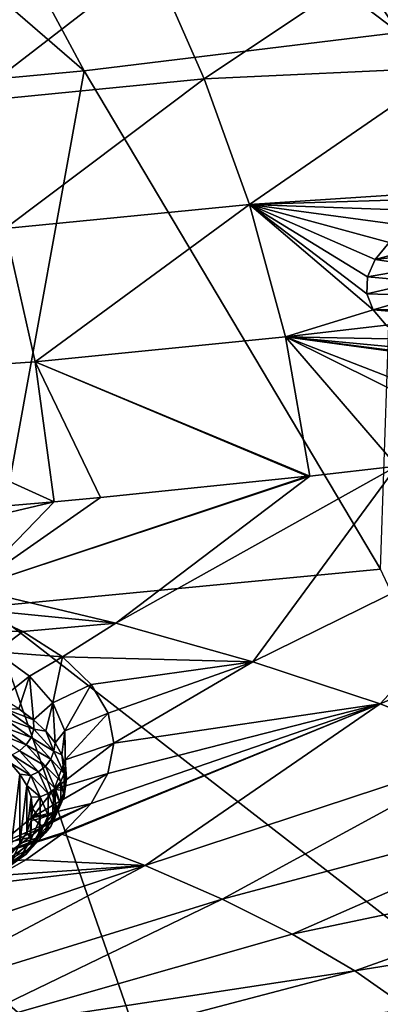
# Model space of a CAD drawing. Header units: metres. Extents: x -90 to 304, y -90 to 74.
# Tile 317 of 570: x 251.09 to 254.28, y -1.24 to 7.48. Entities that reach past the tile are written whole.
import ezdxf

# ---------------------------------------------------------------- set-up
doc = ezdxf.new("R2010")
doc.units = ezdxf.units.M
doc.layers.add('solid_21662050_350', color=7, linetype='CONTINUOUS')

msp = doc.modelspace()

# ---------------------------------------------------------------- linework, layer by layer
at = {"layer": 'solid_21662050_350'}
for points in [[(251.684235, 11.43265, 212.415634), (249.431732, 11.156934, 213.182861), (254.443253, 7.363879, 218.478119)], [(251.684235, 11.43265, 212.415634), (254.443253, 7.363879, 218.478119), (257.144318, 7.773628, 217.338348)], [(249.431732, 11.156934, 213.182861), (247.123108, 10.941046, 213.783905), (251.657394, 7.025534, 219.419571)], [(249.431732, 11.156934, 213.182861), (251.657394, 7.025534, 219.419571), (254.443253, 7.363879, 218.478119)], [(247.123108, 10.941046, 213.783905), (248.803192, 6.760581, 220.157166), (251.657394, 7.025534, 219.419571)], [(252.719589, 6.954507, 151.755493), (252.257614, 8.009719, 149.346359), (254.389282, 8.067851, 149.693588)], [(252.719589, 6.954507, 151.755493), (254.389282, 8.067851, 149.693588), (254.886032, 7.05282, 151.993698)], [(250.61795, 6.746142, 151.835205), (250.224228, 7.807422, 149.403931), (252.257614, 8.009719, 149.346359)], [(250.61795, 6.746142, 151.835205), (252.257614, 8.009719, 149.346359), (252.719589, 6.954507, 151.755493)], [(254.443253, 7.363879, 218.478119), (251.657394, 7.025534, 219.419571), (254.282822, 2.61114, 225.305161)], [(251.657394, 7.025534, 219.419571), (248.803192, 6.760581, 220.157166), (250.790009, 2.277417, 226.233841)], [(251.657394, 7.025534, 219.419571), (250.790009, 2.277417, 226.233841), (254.282822, 2.61114, 225.305161)], [(253.121185, 5.841453, 154.238937), (252.719589, 6.954507, 151.755493), (254.886032, 7.05282, 151.993698)], [(253.121185, 5.841453, 154.238937), (254.886032, 7.05282, 151.993698), (255.318558, 5.985797, 154.361359)], [(250.956894, 5.626856, 154.339371), (250.61795, 6.746142, 151.835205), (252.719589, 6.954507, 151.755493)], [(250.956894, 5.626856, 154.339371), (252.719589, 6.954507, 151.755493), (253.121185, 5.841453, 154.238937)], [(253.121185, 5.841453, 154.238937), (255.318558, 5.985797, 154.361359), (255.051102, 5.898379, 154.491577)], [(253.121185, 5.841453, 154.238937), (255.051102, 5.898379, 154.491577), (254.774368, 5.780138, 154.686859)], [(251.22113, 4.447902, 156.923523), (250.956894, 5.626856, 154.339371), (253.121185, 5.841453, 154.238937)], [(251.22113, 4.447902, 156.923523), (253.121185, 5.841453, 154.238937), (253.440994, 4.668997, 156.803833)], [(253.121185, 5.841453, 154.238937), (254.161179, 5.050646, 156.12059), (254.216003, 4.906271, 156.437622)], [(253.440994, 4.668997, 156.803833), (253.121185, 5.841453, 154.238937), (254.216003, 4.906271, 156.437622)], [(253.121185, 5.841453, 154.238937), (254.167267, 5.201277, 155.801224), (254.161179, 5.050646, 156.12059)], [(253.121185, 5.841453, 154.238937), (254.234299, 5.353795, 155.48912), (254.167267, 5.201277, 155.801224)], [(253.121185, 5.841453, 154.238937), (254.360062, 5.503736, 155.193817), (254.234299, 5.353795, 155.48912)], [(253.121185, 5.841453, 154.238937), (254.541809, 5.647214, 154.92363), (254.360062, 5.503736, 155.193817)], [(253.121185, 5.841453, 154.238937), (254.774368, 5.780138, 154.686859), (254.541809, 5.647214, 154.92363)], [(248.989502, 4.295425, 156.960587), (250.956894, 5.626856, 154.339371), (251.22113, 4.447902, 156.923523)], [(254.921631, 5.538, 155.230988), (254.234299, 5.353795, 155.48912), (254.360062, 5.503736, 155.193817)], [(254.77153, 5.41623, 155.459915), (254.234299, 5.353795, 155.48912), (254.921631, 5.538, 155.230988)], [(254.674347, 5.288654, 155.711929), (254.234299, 5.353795, 155.48912), (254.77153, 5.41623, 155.459915)], [(254.674347, 5.288654, 155.711929), (254.167267, 5.201277, 155.801224), (254.234299, 5.353795, 155.48912)], [(254.633408, 5.159793, 155.977661), (254.167267, 5.201277, 155.801224), (254.674347, 5.288654, 155.711929)], [(254.633408, 5.159793, 155.977661), (254.161179, 5.050646, 156.12059), (254.167267, 5.201277, 155.801224)], [(254.650238, 5.034121, 156.247589), (254.161179, 5.050646, 156.12059), (254.633408, 5.159793, 155.977661)], [(254.650238, 5.034121, 156.247589), (254.216003, 4.906271, 156.437622), (254.161179, 5.050646, 156.12059)], [(254.724716, 4.91604, 156.512177), (254.216003, 4.906271, 156.437622), (254.650238, 5.034121, 156.247589)], [(253.440994, 4.668997, 156.803833), (254.216003, 4.906271, 156.437622), (254.33168, 4.771414, 156.745316)], [(254.783112, 4.861239, 156.63942), (254.216003, 4.906271, 156.437622), (254.724716, 4.91604, 156.512177)], [(254.783112, 4.861239, 156.63942), (254.33168, 4.771414, 156.745316), (254.216003, 4.906271, 156.437622)], [(253.440994, 4.668997, 156.803833), (254.33168, 4.771414, 156.745316), (254.507187, 4.649276, 157.036774)], [(251.22113, 4.447902, 156.923523), (253.440994, 4.668997, 156.803833), (253.65744, 3.435601, 159.457428)], [(253.440994, 4.668997, 156.803833), (255.912979, 3.709062, 159.28743), (255.485855, 3.65358, 159.322296)], [(253.440994, 4.668997, 156.803833), (255.30481, 4.414885, 157.682999), (255.912979, 3.709062, 159.28743)], [(253.440994, 4.668997, 156.803833), (255.485855, 3.65358, 159.322296), (254.426804, 3.523521, 159.403275)], [(253.440994, 4.668997, 156.803833), (254.426804, 3.523521, 159.403275), (253.65744, 3.435601, 159.457428)], [(253.440994, 4.668997, 156.803833), (254.992554, 4.471318, 157.504272), (255.30481, 4.414885, 157.682999)], [(253.440994, 4.668997, 156.803833), (254.732101, 4.547666, 157.293823), (254.992554, 4.471318, 157.504272)], [(253.440994, 4.668997, 156.803833), (254.507187, 4.649276, 157.036774), (254.732101, 4.547666, 157.293823)], [(248.989502, 4.295425, 156.960587), (251.22113, 4.447902, 156.923523), (251.392181, 3.207921, 159.594925)], [(251.22113, 4.447902, 156.923523), (253.65744, 3.435601, 159.457428), (253.636566, 3.433291, 159.458847)], [(251.22113, 4.447902, 156.923523), (253.636566, 3.433291, 159.458847), (251.802307, 3.245743, 159.572418)], [(251.22113, 4.447902, 156.923523), (251.802307, 3.245743, 159.572418), (251.392181, 3.207921, 159.594925)], [(248.989502, 4.295425, 156.960587), (251.392181, 3.207921, 159.594925), (249.957352, 3.087083, 159.665909)], [(251.936447, 2.132644, 161.998978), (253.65744, 3.435601, 159.457428), (254.426804, 3.523521, 159.403275)], [(253.149857, 1.791353, 162.946945), (251.936447, 2.132644, 161.998978), (254.426804, 3.523521, 159.403275)], [(253.149857, 1.791353, 162.946945), (254.426804, 3.523521, 159.403275), (255.857269, 3.121908, 160.523758)], [(250.646149, 2.439873, 161.145615), (253.636566, 3.433291, 159.458847), (253.65744, 3.435601, 159.457428)], [(251.936447, 2.132644, 161.998978), (250.646149, 2.439873, 161.145615), (253.65744, 3.435601, 159.457428)], [(250.646149, 2.439873, 161.145615), (251.802307, 3.245743, 159.572418), (253.636566, 3.433291, 159.458847)], [(250.646149, 2.439873, 161.145615), (251.392181, 3.207921, 159.594925), (251.802307, 3.245743, 159.572418)], [(249.287277, 2.711061, 160.392365), (249.957352, 3.087083, 159.665909), (251.392181, 3.207921, 159.594925)], [(250.646149, 2.439873, 161.145615), (249.287277, 2.711061, 160.392365), (251.392181, 3.207921, 159.594925)], [(254.278549, 1.418198, 163.983429), (253.149857, 1.791353, 162.946945), (255.857269, 3.121908, 160.523758)], [(254.278549, 1.418198, 163.983429), (255.857269, 3.121908, 160.523758), (257.192047, 2.673751, 161.76857)], [(255.315262, 1.015583, 165.10173), (254.278549, 1.418198, 163.983429), (257.192047, 2.673751, 161.76857)], [(254.282822, 2.61114, 225.305161), (250.790009, 2.277417, 226.233841), (256.517975, -2.160777, 231.062302)], [(250.679153, 2.256066, 161.551254), (250.646149, 2.439873, 161.145615), (251.936447, 2.132644, 161.998978)], [(250.790009, 2.277417, 226.233841), (247.230484, 2.037899, 226.900864), (252.478073, -2.545632, 232.133133)], [(250.790009, 2.277417, 226.233841), (252.478073, -2.545632, 232.133133), (256.517975, -2.160777, 231.062302)], [(250.487213, 2.07066, 161.933304), (250.679153, 2.256066, 161.551254), (251.113708, 2.059871, 162.04129)], [(251.113708, 2.059871, 162.04129), (250.679153, 2.256066, 161.551254), (251.936447, 2.132644, 161.998978)], [(251.465042, 1.835071, 162.588806), (251.113708, 2.059871, 162.04129), (251.936447, 2.132644, 161.998978)], [(251.465042, 1.835071, 162.588806), (251.936447, 2.132644, 161.998978), (253.149857, 1.791353, 162.946945)], [(247.230484, 2.037899, 226.900864), (248.36145, -2.821896, 232.902344), (252.478073, -2.545632, 232.133133)], [(250.872635, 1.879984, 162.406204), (250.487213, 2.07066, 161.933304), (251.113708, 2.059871, 162.04129)], [(250.872635, 1.879984, 162.406204), (251.113708, 2.059871, 162.04129), (251.465042, 1.835071, 162.588806)], [(251.17215, 1.664032, 162.928619), (250.872635, 1.879984, 162.406204), (251.465042, 1.835071, 162.588806)], [(250.926758, 1.469816, 162.351334), (250.872635, 1.879984, 162.406204), (251.17215, 1.664032, 162.928619)], [(251.377991, 1.428279, 163.48735), (251.17215, 1.664032, 162.928619), (251.465042, 1.835071, 162.588806)], [(251.377991, 1.428279, 163.48735), (251.465042, 1.835071, 162.588806), (251.718658, 1.591133, 163.170746)], [(251.718658, 1.591133, 163.170746), (251.465042, 1.835071, 162.588806), (253.149857, 1.791353, 162.946945)], [(251.870056, 1.334675, 163.771454), (251.718658, 1.591133, 163.170746), (253.149857, 1.791353, 162.946945)], [(251.91832, 1.070694, 164.379364), (251.870056, 1.334675, 163.771454), (253.149857, 1.791353, 162.946945)], [(251.91832, 1.070694, 164.379364), (253.149857, 1.791353, 162.946945), (254.278549, 1.418198, 163.983429)], [(250.926758, 1.469816, 162.351334), (251.17215, 1.664032, 162.928619), (251.079147, 1.375862, 162.612305)], [(251.079147, 1.375862, 162.612305), (251.17215, 1.664032, 162.928619), (251.209137, 1.27812, 162.883789)], [(251.209137, 1.27812, 162.883789), (251.17215, 1.664032, 162.928619), (251.377991, 1.428279, 163.48735)], [(251.484711, 1.178738, 164.06813), (251.377991, 1.428279, 163.48735), (251.718658, 1.591133, 163.170746)], [(251.484711, 1.178738, 164.06813), (251.718658, 1.591133, 163.170746), (251.870056, 1.334675, 163.771454)], [(251.209137, 1.27812, 162.883789), (251.377991, 1.428279, 163.48735), (251.315918, 1.177202, 163.164108)], [(251.315918, 1.177202, 163.164108), (251.377991, 1.428279, 163.48735), (251.398804, 1.073742, 163.451477)], [(251.398804, 1.073742, 163.451477), (251.377991, 1.428279, 163.48735), (251.484711, 1.178738, 164.06813)], [(251.457504, 0.265637, 166.175568), (251.4729, 0.278754, 166.147049), (254.278549, 1.418198, 163.983429)], [(252.197342, -0.013535, 166.950806), (251.457504, 0.265637, 166.175568), (254.278549, 1.418198, 163.983429)], [(251.4729, 0.278754, 166.147049), (251.717148, 0.534918, 165.584824), (254.278549, 1.418198, 163.983429)], [(251.717148, 0.534918, 165.584824), (251.867111, 0.801136, 164.990601), (254.278549, 1.418198, 163.983429)], [(251.867111, 0.801136, 164.990601), (251.91832, 1.070694, 164.379364), (254.278549, 1.418198, 163.983429)], [(252.197342, -0.013535, 166.950806), (254.278549, 1.418198, 163.983429), (255.315262, 1.015583, 165.10173)], [(250.92926, 1.300353, 162.379013), (250.952728, 1.375049, 162.385345), (251.211884, 1.193396, 162.889908)], [(250.952728, 1.375049, 162.385345), (251.079147, 1.375862, 162.612305), (251.209137, 1.27812, 162.883789)], [(251.211884, 1.193396, 162.889908), (250.952728, 1.375049, 162.385345), (251.209137, 1.27812, 162.883789)], [(251.48941, 0.92179, 164.656097), (251.484711, 1.178738, 164.06813), (251.870056, 1.334675, 163.771454)], [(251.48941, 0.92179, 164.656097), (251.870056, 1.334675, 163.771454), (251.91832, 1.070694, 164.379364)], [(250.834015, 1.178365, 162.393539), (250.887909, 1.233767, 162.380417), (251.141602, 1.055324, 162.876068)], [(250.887909, 1.233767, 162.380417), (250.92926, 1.300353, 162.379013), (251.18605, 1.119732, 162.880707)], [(251.141602, 1.055324, 162.876068), (250.887909, 1.233767, 162.380417), (251.18605, 1.119732, 162.880707)], [(251.18605, 1.119732, 162.880707), (250.92926, 1.300353, 162.379013), (251.211884, 1.193396, 162.889908)], [(251.211884, 1.193396, 162.889908), (251.209137, 1.27812, 162.883789), (251.315918, 1.177202, 163.164108)], [(251.083679, 1.00276, 162.881302), (250.834015, 1.178365, 162.393539), (251.141602, 1.055324, 162.876068)], [(251.18605, 1.119732, 162.880707), (251.211884, 1.193396, 162.889908), (251.388306, 1.000699, 163.42514)], [(251.388306, 1.000699, 163.42514), (251.211884, 1.193396, 162.889908), (251.315918, 1.177202, 163.164108)], [(251.388306, 1.000699, 163.42514), (251.315918, 1.177202, 163.164108), (251.398804, 1.073742, 163.451477)], [(251.398804, 1.073742, 163.451477), (251.484711, 1.178738, 164.06813), (251.457275, 0.968385, 163.74411)], [(251.457275, 0.968385, 163.74411), (251.484711, 1.178738, 164.06813), (251.490982, 0.861793, 164.040192)], [(251.490982, 0.861793, 164.040192), (251.484711, 1.178738, 164.06813), (251.48941, 0.92179, 164.656097)], [(251.083679, 1.00276, 162.881302), (251.141602, 1.055324, 162.876068), (251.313934, 0.866066, 163.401749)], [(251.141602, 1.055324, 162.876068), (251.18605, 1.119732, 162.880707), (251.360489, 0.928164, 163.412811)], [(251.313934, 0.866066, 163.401749), (251.141602, 1.055324, 162.876068), (251.360489, 0.928164, 163.412811)], [(251.360489, 0.928164, 163.412811), (251.18605, 1.119732, 162.880707), (251.388306, 1.000699, 163.42514)], [(251.388306, 1.000699, 163.42514), (251.398804, 1.073742, 163.451477), (251.457275, 0.968385, 163.74411)], [(251.39183, 0.664026, 165.236191), (251.91832, 1.070694, 164.379364), (251.867111, 0.801136, 164.990601)], [(251.39183, 0.664026, 165.236191), (251.48941, 0.92179, 164.656097), (251.91832, 1.070694, 164.379364)], [(251.182632, 0.782887, 163.403656), (250.999466, 0.895638, 163.060532), (251.016235, 0.965629, 162.896072)], [(251.016235, 0.965629, 162.896072), (251.083679, 1.00276, 162.881302), (251.253281, 0.816512, 163.398621)], [(251.182632, 0.782887, 163.403656), (251.016235, 0.965629, 162.896072), (251.253281, 0.816512, 163.398621)], [(251.253281, 0.816512, 163.398621), (251.083679, 1.00276, 162.881302), (251.313934, 0.866066, 163.401749)], [(251.360489, 0.928164, 163.412811), (251.388306, 1.000699, 163.42514), (251.478073, 0.801252, 163.979126)], [(251.478073, 0.801252, 163.979126), (251.388306, 1.000699, 163.42514), (251.457275, 0.968385, 163.74411)], [(251.478073, 0.801252, 163.979126), (251.457275, 0.968385, 163.74411), (251.490982, 0.861793, 164.040192)], [(252.879883, -0.30976, 167.77359), (252.197342, -0.013535, 166.950806), (255.315262, 1.015583, 165.10173)], [(252.879883, -0.30976, 167.77359), (255.315262, 1.015583, 165.10173), (256.253296, 0.586102, 166.294662)], [(250.999466, 0.895638, 163.060532), (251.086746, 0.796348, 163.336334), (250.999466, 0.081608, 165.321594)], [(251.182632, 0.782887, 163.403656), (251.086746, 0.796348, 163.336334), (250.999466, 0.895638, 163.060532)], [(251.313934, 0.866066, 163.401749), (251.360489, 0.928164, 163.412811), (251.4487, 0.729929, 163.963425)], [(251.4487, 0.729929, 163.963425), (251.360489, 0.928164, 163.412811), (251.478073, 0.801252, 163.979126)], [(251.483398, 0.647571, 164.635208), (251.48941, 0.92179, 164.656097), (251.39183, 0.664026, 165.236191)], [(251.49971, 0.754631, 164.337845), (251.48941, 0.92179, 164.656097), (251.483398, 0.647571, 164.635208)], [(251.490982, 0.861793, 164.040192), (251.48941, 0.92179, 164.656097), (251.49971, 0.754631, 164.337845)], [(251.086746, 0.796348, 163.336334), (251.086746, 0.180898, 165.045807), (250.999466, 0.081608, 165.321594)], [(251.086746, 0.796348, 163.336334), (251.149521, 0.694942, 163.617996), (251.086746, 0.180898, 165.045807)], [(251.182632, 0.782887, 163.403656), (251.149521, 0.694942, 163.617996), (251.086746, 0.796348, 163.336334)], [(251.182632, 0.782887, 163.403656), (251.253281, 0.816512, 163.398621), (251.339035, 0.623782, 163.933945)], [(251.194366, 0.412099, 165.793381), (251.867111, 0.801136, 164.990601), (251.717148, 0.534918, 165.584824)], [(251.194366, 0.412099, 165.793381), (251.39183, 0.664026, 165.236191), (251.867111, 0.801136, 164.990601)], [(251.253281, 0.816512, 163.398621), (251.313934, 0.866066, 163.401749), (251.401077, 0.670221, 163.945724)], [(251.339035, 0.623782, 163.933945), (251.253281, 0.816512, 163.398621), (251.401077, 0.670221, 163.945724)], [(251.401077, 0.670221, 163.945724), (251.313934, 0.866066, 163.401749), (251.4487, 0.729929, 163.963425)], [(251.4487, 0.729929, 163.963425), (251.478073, 0.801252, 163.979126), (251.479202, 0.599501, 164.539505)], [(251.478073, 0.801252, 163.979126), (251.490982, 0.861793, 164.040192), (251.49971, 0.754631, 164.337845)], [(251.479202, 0.599501, 164.539505), (251.478073, 0.801252, 163.979126), (251.49971, 0.754631, 164.337845)], [(251.266785, 0.593784, 163.928909), (251.149521, 0.694942, 163.617996), (251.182632, 0.782887, 163.403656)], [(251.266785, 0.593784, 163.928909), (251.182632, 0.782887, 163.403656), (251.339035, 0.623782, 163.933945)], [(251.401077, 0.670221, 163.945724), (251.4487, 0.729929, 163.963425), (251.4487, 0.529454, 164.520279)], [(251.4487, 0.529454, 164.520279), (251.4487, 0.729929, 163.963425), (251.479202, 0.599501, 164.539505)], [(251.479202, 0.599501, 164.539505), (251.49971, 0.754631, 164.337845), (251.483398, 0.647571, 164.635208)], [(251.149521, 0.694942, 163.617996), (251.149521, 0.282303, 164.764145), (251.086746, 0.180898, 165.045807)], [(251.149521, 0.694942, 163.617996), (251.187363, 0.592141, 163.903534), (251.149521, 0.282303, 164.764145)], [(251.266785, 0.593784, 163.928909), (251.187363, 0.592141, 163.903534), (251.149521, 0.694942, 163.617996)], [(251.376221, 0.436432, 165.221664), (251.39183, 0.664026, 165.236191), (251.194366, 0.412099, 165.793381)], [(251.266785, 0.593784, 163.928909), (251.339035, 0.623782, 163.933945), (251.339035, 0.428875, 164.475327)], [(251.339035, 0.623782, 163.933945), (251.401077, 0.670221, 163.945724), (251.401077, 0.472164, 164.49585)], [(251.339035, 0.428875, 164.475327), (251.339035, 0.623782, 163.933945), (251.401077, 0.472164, 164.49585)], [(251.442154, 0.541283, 164.930435), (251.39183, 0.664026, 165.236191), (251.376221, 0.436432, 165.221664)], [(251.483398, 0.647571, 164.635208), (251.39183, 0.664026, 165.236191), (251.442154, 0.541283, 164.930435)], [(251.401077, 0.472164, 164.49585), (251.401077, 0.670221, 163.945724), (251.4487, 0.529454, 164.520279)], [(251.479202, 0.599501, 164.539505), (251.483398, 0.647571, 164.635208), (251.442154, 0.541283, 164.930435)], [(250.611801, -0.002419, 166.685501), (251.717148, 0.534918, 165.584824), (251.4729, 0.278754, 166.147049)], [(250.611801, -0.002419, 166.685501), (250.906387, 0.175491, 166.306885), (251.717148, 0.534918, 165.584824)], [(250.906387, 0.175491, 166.306885), (251.194366, 0.412099, 165.793381), (251.717148, 0.534918, 165.584824)], [(251.187363, 0.592141, 163.903534), (251.187363, 0.385104, 164.478607), (251.149521, 0.282303, 164.764145)], [(251.266785, 0.593784, 163.928909), (251.199997, 0.488623, 164.191071), (251.187363, 0.592141, 163.903534)], [(251.187363, 0.592141, 163.903534), (251.199997, 0.488623, 164.191071), (251.187363, 0.385104, 164.478607)], [(251.266785, 0.402546, 164.460098), (251.199997, 0.488623, 164.191071), (251.266785, 0.593784, 163.928909)], [(251.266785, 0.402546, 164.460098), (251.266785, 0.593784, 163.928909), (251.339035, 0.428875, 164.475327)], [(251.360489, 0.331219, 165.070892), (251.4487, 0.529454, 164.520279), (251.391647, 0.399941, 165.093811)], [(251.401077, 0.472164, 164.49585), (251.4487, 0.529454, 164.520279), (251.360489, 0.331219, 165.070892)], [(251.391647, 0.399941, 165.093811), (251.442154, 0.541283, 164.930435), (251.376221, 0.436432, 165.221664)], [(251.391647, 0.399941, 165.093811), (251.479202, 0.599501, 164.539505), (251.442154, 0.541283, 164.930435)], [(251.4487, 0.529454, 164.520279), (251.479202, 0.599501, 164.539505), (251.391647, 0.399941, 165.093811)], [(253.499863, -0.62137, 168.63913), (252.879883, -0.30976, 167.77359), (256.253296, 0.586102, 166.294662)], [(253.499863, -0.62137, 168.63913), (256.253296, 0.586102, 166.294662), (257.08667, 0.132522, 167.554535)], [(251.266785, 0.402546, 164.460098), (251.187363, 0.385104, 164.478607), (251.199997, 0.488623, 164.191071)], [(251.376221, 0.436432, 165.221664), (251.194366, 0.412099, 165.793381), (251.286041, 0.333675, 165.507095)], [(251.391647, 0.399941, 165.093811), (251.376221, 0.436432, 165.221664), (251.286041, 0.333675, 165.507095)], [(251.313934, 0.276319, 165.039841), (251.401077, 0.472164, 164.49585), (251.360489, 0.331219, 165.070892)], [(251.339035, 0.428875, 164.475327), (251.401077, 0.472164, 164.49585), (251.313934, 0.276319, 165.039841)], [(251.17215, 0.233654, 165.784912), (251.194366, 0.412099, 165.793381), (250.906387, 0.175491, 166.306885)], [(251.182632, 0.213443, 164.985352), (251.149521, 0.282303, 164.764145), (251.187363, 0.385104, 164.478607)], [(251.286041, 0.333675, 165.507095), (251.194366, 0.412099, 165.793381), (251.17215, 0.233654, 165.784912)], [(251.182632, 0.213443, 164.985352), (251.187363, 0.385104, 164.478607), (251.266785, 0.402546, 164.460098)], [(251.182632, 0.213443, 164.985352), (251.266785, 0.402546, 164.460098), (251.253281, 0.236146, 165.010651)], [(251.217377, 0.20702, 165.629669), (251.391647, 0.399941, 165.093811), (251.286041, 0.333675, 165.507095)], [(251.360489, 0.331219, 165.070892), (251.391647, 0.399941, 165.093811), (251.217377, 0.20702, 165.629669)], [(251.253281, 0.236146, 165.010651), (251.339035, 0.428875, 164.475327), (251.313934, 0.276319, 165.039841)], [(251.266785, 0.402546, 164.460098), (251.339035, 0.428875, 164.475327), (251.253281, 0.236146, 165.010651)], [(250.611801, -0.002419, 166.685501), (251.4729, 0.278754, 166.147049), (251.457504, 0.265637, 166.175568)], [(250.611801, -0.002419, 166.685501), (251.457504, 0.265637, 166.175568), (251.139069, 0.037113, 166.66748)], [(251.182632, 0.213443, 164.985352), (251.086746, 0.180898, 165.045807), (251.149521, 0.282303, 164.764145)], [(251.139069, 0.037113, 166.66748), (251.457504, 0.265637, 166.175568), (252.197342, -0.013535, 166.950806)], [(251.141602, 0.087061, 165.565521), (251.313934, 0.276319, 165.039841), (251.18605, 0.139651, 165.602997)], [(251.253281, 0.236146, 165.010651), (251.313934, 0.276319, 165.039841), (251.141602, 0.087061, 165.565521)], [(251.217377, 0.20702, 165.629669), (251.286041, 0.333675, 165.507095), (251.17215, 0.233654, 165.784912)], [(251.18605, 0.139651, 165.602997), (251.360489, 0.331219, 165.070892), (251.217377, 0.20702, 165.629669)], [(251.313934, 0.276319, 165.039841), (251.360489, 0.331219, 165.070892), (251.18605, 0.139651, 165.602997)], [(251.17215, 0.233654, 165.784912), (250.906387, 0.175491, 166.306885), (251.035263, 0.136997, 166.053391)], [(250.960266, 0.025036, 166.135147), (251.217377, 0.20702, 165.629669), (251.035263, 0.136997, 166.053391)], [(251.18605, 0.139651, 165.602997), (251.217377, 0.20702, 165.629669), (250.960266, 0.025036, 166.135147)], [(251.016235, 0.0307, 165.492935), (250.999466, 0.081608, 165.321594), (251.086746, 0.180898, 165.045807)], [(251.016235, 0.0307, 165.492935), (251.086746, 0.180898, 165.045807), (251.182632, 0.213443, 164.985352)], [(251.016235, 0.0307, 165.492935), (251.182632, 0.213443, 164.985352), (251.083679, 0.049898, 165.527969)], [(251.217377, 0.20702, 165.629669), (251.17215, 0.233654, 165.784912), (251.035263, 0.136997, 166.053391)], [(251.083679, 0.049898, 165.527969), (251.253281, 0.236146, 165.010651), (251.141602, 0.087061, 165.565521)], [(251.182632, 0.213443, 164.985352), (251.253281, 0.236146, 165.010651), (251.083679, 0.049898, 165.527969)], [(250.92926, -0.04097, 166.104691), (251.18605, 0.139651, 165.602997), (250.960266, 0.025036, 166.135147)], [(251.141602, 0.087061, 165.565521), (251.18605, 0.139651, 165.602997), (250.92926, -0.04097, 166.104691)], [(254.054245, -0.946853, 169.543182), (253.499863, -0.62137, 168.63913), (257.08667, 0.132522, 167.554535)], [(254.054245, -0.946853, 169.543182), (257.08667, 0.132522, 167.554535), (257.809937, -0.342236, 168.873215)], [(250.611801, -0.002419, 166.685501), (251.139069, 0.037113, 166.66748), (250.895935, -0.100253, 166.958191)], [(250.887909, -0.091383, 166.061157), (251.141602, 0.087061, 165.565521), (250.92926, -0.04097, 166.104691)], [(251.083679, 0.049898, 165.527969), (251.141602, 0.087061, 165.565521), (250.887909, -0.091383, 166.061157)], [(250.895935, -0.100253, 166.958191), (251.139069, 0.037113, 166.66748), (252.197342, -0.013535, 166.950806)], [(249.301193, -0.986355, 168.882202), (252.197342, -0.013535, 166.950806), (249.891037, -1.235038, 169.572952)], [(250.722366, -0.185232, 167.135803), (252.197342, -0.013535, 166.950806), (249.301193, -0.986355, 168.882202)], [(249.891037, -1.235038, 169.572952), (252.197342, -0.013535, 166.950806), (252.879883, -0.30976, 167.77359)], [(250.722366, -0.185232, 167.135803), (250.895935, -0.100253, 166.958191), (252.197342, -0.013535, 166.950806)], [(249.891037, -1.235038, 169.572952), (252.879883, -0.30976, 167.77359), (250.423065, -1.498256, 170.304062)], [(250.423065, -1.498256, 170.304062), (252.879883, -0.30976, 167.77359), (253.499863, -0.62137, 168.63913)], [(254.540344, -1.284626, 170.481384), (254.054245, -0.946853, 169.543182), (257.809937, -0.342236, 168.873215)], [(250.423065, -1.498256, 170.304062), (253.499863, -0.62137, 168.63913), (254.054245, -0.946853, 169.543182)], [(250.423065, -1.498256, 170.304062), (254.054245, -0.946853, 169.543182), (250.89418, -1.774473, 171.071289)], [(250.89418, -1.774473, 171.071289), (254.054245, -0.946853, 169.543182), (254.540344, -1.284626, 170.481384)]]:
    msp.add_3dface(points, dxfattribs=at)

doc.saveas('drawing.dxf')
